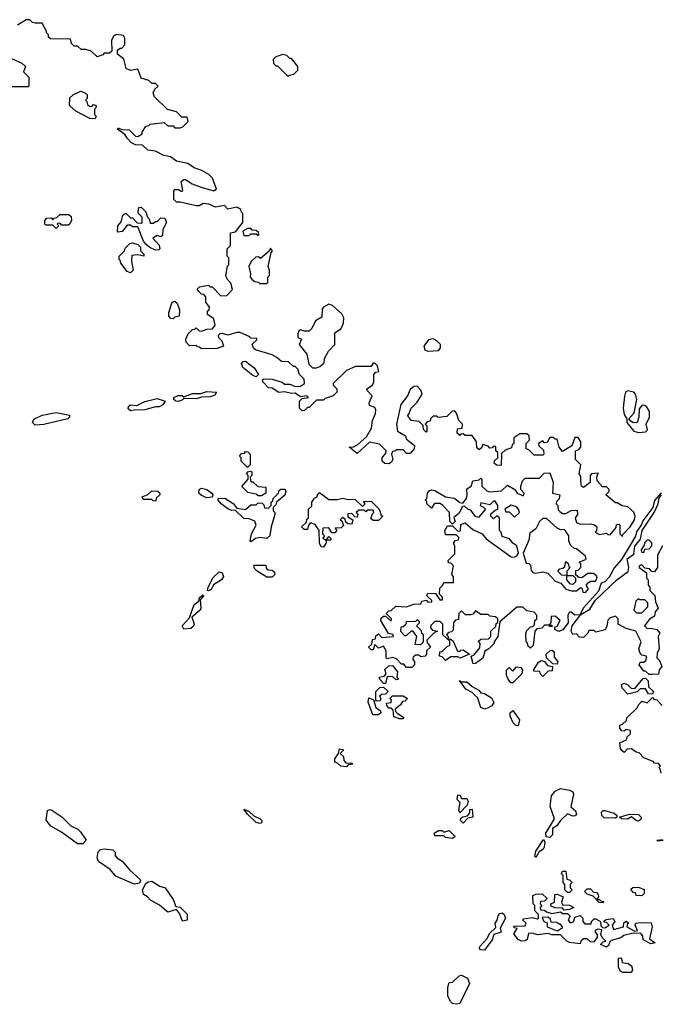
# Model space of a CAD drawing. Extents: x 1980017 to 2252640, y 74400 to 266395.
# Tile 371 of 388: x 2209628 to 2213249, y 215998 to 221560. Entities that reach past the tile are written whole.
import ezdxf

# ---------------------------------------------------------------- set-up
doc = ezdxf.new("R2010")
doc.units = 0

msp = doc.modelspace()

# ---------------------------------------------------------------- linework, layer by layer
at = {"layer": '0CON20XD'}
for points in [[(2210733, 220623), (2210717.5, 220665), (2210696.1, 220686.1), (2210657.7, 220707.7), (2210615, 220722.5), (2210577.7, 220747.7), (2210515, 220760), (2210480, 220785), (2210443, 220793), (2210395, 220817.5), (2210353, 220823), (2210321.7, 220851.7), (2210283, 220853), (2210260, 220865), (2210235, 220890), (2210225, 220910), (2210181.7, 220941.7), (2210185, 220950), (2210205, 220940), (2210247, 220937), (2210281.7, 220901.7), (2210295, 220900), (2210320, 220915), (2210320, 220925), (2210341.7, 220958.3), (2210358.3, 220961.7), (2210365, 220970), (2210445, 220980), (2210465, 220960), (2210495, 220960), (2210505, 220950), (2210535, 220950), (2210550, 220955), (2210580, 220985), (2210575, 221010), (2210545, 221010), (2210515, 221040), (2210463, 221053), (2210390, 221125), (2210383, 221147), (2210391.7, 221168.3), (2210410, 221185), (2210395, 221200), (2210375, 221200), (2210357, 221217), (2210315, 221230), (2210295, 221280), (2210255, 221272.5), (2210230, 221285), (2210217.5, 221337.5), (2210180, 221365), (2210181.7, 221388.3), (2210195, 221400), (2210205, 221400), (2210221.7, 221418.3), (2210222.5, 221455), (2210215, 221470), (2210175, 221476.7), (2210160.7, 221469.3), (2210147.5, 221445), (2210148.3, 221381.7), (2210135, 221370), (2210105, 221370), (2210098.3, 221361.7), (2210065, 221350), (2210031.7, 221381.7), (2210001.7, 221391.7), (2209975, 221392.5), (2209955, 221410), (2209935, 221410), (2209920, 221425), (2209915, 221450), (2209801.7, 221451.7), (2209791.7, 221461.7), (2209790, 221475), (2209780, 221485), (2209780, 221495), (2209755, 221540), (2209715, 221540), (2209700, 221545), (2209685, 221560), (2209665, 221560), (2209615, 221530)], [(2209581.2, 221341.2), (2209640, 221315), (2209660, 221295), (2209650, 221265), (2209680, 221235), (2209680, 221185), (2209675, 221180), (2209585, 221180)], [(2211145, 221240), (2211152.5, 221247.5), (2211177, 221253), (2211193, 221267), (2211200, 221275), (2211200, 221295), (2211165, 221340), (2211155, 221340), (2211137, 221357), (2211115, 221362.5), (2211075, 221350), (2211060, 221335), (2211061.7, 221311.7), (2211075, 221300), (2211085, 221300), (2211145, 221240)], [(2210055, 221000), (2210025, 221002.5), (2209945, 221042.5), (2209910, 221075), (2209911.7, 221118.3), (2209931.7, 221138.3), (2209973, 221157), (2210000, 221145), (2210010, 221135), (2210010, 221115), (2210000, 221105), (2210008.3, 221098.3), (2210011.7, 221081.7), (2210025, 221070), (2210038.3, 221071.7), (2210045, 221080), (2210060, 221075), (2210058.3, 221061.7), (2210050, 221055), (2210050, 221025), (2210060, 221015), (2210055, 221000)], [(2211900, 218275), (2211925, 218280), (2211935, 218270), (2211958.3, 218271.7), (2211958.3, 218278.3), (2211930, 218305), (2211935, 218320), (2211977.5, 218317.5), (2212001.7, 218281.7), (2212018.3, 218281.7), (2212018.3, 218298.3), (2212000, 218315), (2212001.7, 218348.3), (2212020, 218365), (2212025, 218380), (2212080, 218380), (2212080, 218415), (2212070, 218425), (2212080, 218475), (2212065, 218490), (2212051.7, 218491.7), (2212050, 218505), (2212087, 218543), (2212087.5, 218585), (2212080, 218605), (2212091.7, 218618.3), (2212108.3, 218621.7), (2212110, 218635), (2212095, 218650), (2212035, 218650), (2212030, 218675), (2212045, 218700), (2212075, 218700), (2212101.7, 218671.7), (2212115, 218670), (2212120, 218675), (2212121.7, 218708.3), (2212145, 218717.5), (2212189.6, 218679.5), (2212242.5, 218655), (2212265, 218626.7), (2212405, 218526), (2212425, 218523.3), (2212438.3, 218531.7), (2212446.4, 218546.4), (2212438.3, 218588.3), (2212415, 218603.3), (2212397, 218627), (2212355, 218640), (2212350, 218665), (2212340, 218675), (2212340, 218745), (2212325, 218757.5), (2212305, 218740), (2212290, 218755), (2212291.7, 218768.3), (2212315, 218790), (2212330, 218795), (2212330, 218815), (2212315, 218840), (2212305, 218840), (2212285, 218820), (2212235, 218830), (2212230, 218815), (2212248.3, 218808.3), (2212260, 218795), (2212221.7, 218748.3), (2212205, 218752.5), (2212178.3, 218788.3), (2212160, 218795), (2212141.7, 218811.7), (2212130, 218810), (2212109.4, 218770.6), (2212081.7, 218748.3), (2212090, 218725), (2212075, 218710), (2212060, 218725), (2212057.5, 218775), (2212020, 218815), (2212005, 218826.2), (2211972.5, 218827.5), (2211955, 218800), (2211930, 218825), (2211928.3, 218838.3), (2211920, 218845), (2211930, 218855), (2211933.3, 218885), (2211941.7, 218898.3), (2211955, 218903.8), (2211975, 218900), (2212035, 218863.8), (2212085, 218856.7), (2212115, 218833.3), (2212131.7, 218828.3), (2212152.5, 218855), (2212157.5, 218875), (2212155, 218910), (2212180, 218925), (2212190, 218955), (2212225, 218960), (2212235, 218970), (2212240, 218965), (2212240, 218925), (2212268.3, 218898.3), (2212285, 218892.5), (2212351.7, 218898.3), (2212385, 218930), (2212426.7, 218906.7), (2212440, 218885), (2212475, 218870), (2212480, 218885), (2212460, 218905), (2212460, 218925), (2212470, 218955), (2212485, 218970), (2212565, 218970), (2212591.7, 218998.3), (2212625, 219000), (2212642.5, 218945), (2212640, 218885), (2212680, 218875), (2212677, 218853), (2212661.7, 218838.3), (2212660, 218825), (2212670, 218815), (2212671.7, 218791.7), (2212681.7, 218781.7), (2212695, 218770), (2212715, 218770), (2212745, 218787.5), (2212778.3, 218788.3), (2212780, 218765), (2212767.5, 218745), (2212775, 218720), (2212795, 218710), (2212855, 218712.5), (2212877, 218707), (2212890, 218695), (2212887.5, 218672.5), (2212880, 218665), (2212905, 218652.5), (2212945, 218660), (2212951.7, 218651.7), (2212965, 218650), (2212998.3, 218691.7), (2213001.7, 218708.3), (2213015, 218710), (2213020, 218705), (2213020, 218655), (2213035, 218640), (2213037.5, 218652.5), (2213078.8, 218695), (2213103.3, 218735), (2213105.9, 218755.9), (2213098.3, 218778.3), (2213065, 218807.5), (2213033, 218813), (2213005, 218830), (2212995, 218830), (2212940, 218875), (2212960, 218895), (2212960, 218905), (2212945, 218920), (2212921.7, 218921.7), (2212892.5, 218955), (2212890, 218975), (2212898.3, 218998.3), (2212860, 218995), (2212852.5, 218985), (2212852.5, 218945), (2212815, 218917.5), (2212802.5, 218925), (2212800, 218955), (2212799.3, 218979.3), (2212790, 218995), (2212800, 219045), (2212770, 219075), (2212770, 219125), (2212788.3, 219131.7), (2212800, 219145), (2212800, 219175), (2212785, 219200), (2212765, 219200), (2212748.3, 219151.7), (2212695, 219120), (2212677.5, 219145), (2212665, 219190), (2212655, 219190), (2212645, 219200), (2212625, 219200), (2212608.3, 219171.7), (2212595, 219170), (2212585, 219180), (2212560, 219165), (2212561.7, 219151.7), (2212588.3, 219128.3), (2212590, 219105), (2212585, 219100), (2212535, 219100), (2212505, 219130), (2212490, 219135), (2212490, 219165), (2212510, 219185), (2212508.3, 219208.3), (2212495, 219220), (2212455, 219220), (2212421.7, 219198.3), (2212420, 219165), (2212411.7, 219158.3), (2212408.3, 219141.7), (2212371.7, 219128.3), (2212351.7, 219108.3), (2212348.3, 219041.7), (2212323, 219043), (2212310, 219055), (2212311.7, 219068.3), (2212330, 219085), (2212330, 219115), (2212320, 219125), (2212318.3, 219148.3), (2212305, 219150), (2212298.3, 219141.7), (2212285, 219140), (2212275, 219150), (2212245, 219160), (2212238.3, 219141.7), (2212225, 219130), (2212211.7, 219141.7), (2212210, 219175), (2212185, 219210), (2212145, 219210), (2212135, 219220), (2212121.7, 219218.3), (2212115, 219210), (2212100, 219225), (2212101.7, 219248.3), (2212128.3, 219251.7), (2212130, 219275), (2212110, 219295), (2212097, 219337), (2212085, 219350), (2212071.7, 219348.3), (2212041.7, 219318.3), (2211992.5, 219312.5), (2211985, 219320), (2211965, 219320), (2211950, 219305), (2211948.3, 219291.7), (2211931.7, 219288.3), (2211920, 219275), (2211930, 219265), (2211930, 219235), (2211925, 219230), (2211910, 219245), (2211908.3, 219268.3), (2211885, 219290), (2211840, 219295), (2211820, 219325), (2211828.3, 219331.7), (2211840, 219365), (2211875, 219400), (2211902.5, 219445), (2211896.1, 219466.1), (2211875, 219490), (2211855, 219487.5), (2211835, 219470), (2211820, 219435), (2211783, 219387), (2211757.5, 219275), (2211762.5, 219235), (2211808.3, 219208.3), (2211811.7, 219191.7), (2211860, 219155), (2211857.5, 219135), (2211835, 219110), (2211815, 219110), (2211795, 219130), (2211755, 219130), (2211748.3, 219121.7), (2211735, 219120), (2211730, 219105), (2211737.5, 219075), (2211729.6, 219060.5), (2211715, 219051.2), (2211692, 219052), (2211676.7, 219065), (2211676.7, 219085), (2211698.3, 219111.7), (2211700, 219125), (2211661.7, 219161.7), (2211605, 219172.5), (2211535, 219110), (2211490, 219145), (2211515, 219147.5), (2211540, 219160), (2211587.5, 219202.5), (2211617.3, 219252.7), (2211621.2, 219295), (2211638.8, 219335), (2211640, 219355), (2211635, 219370), (2211605, 219380), (2211603.3, 219395), (2211620, 219435), (2211592.5, 219465), (2211590, 219475), (2211622.5, 219495), (2211630, 219515), (2211630, 219555), (2211641.7, 219568.3), (2211657, 219573), (2211650, 219605), (2211635, 219620), (2211625, 219620), (2211615, 219600), (2211525, 219600), (2211475, 219578.8), (2211400, 219505), (2211400, 219495), (2211420, 219475), (2211420, 219455), (2211400, 219435), (2211355, 219420), (2211345, 219410), (2211305, 219410), (2211265, 219370), (2211255, 219370), (2211238.3, 219351.7), (2211225, 219350), (2211210, 219365), (2211210, 219405), (2211225, 219420), (2211260, 219425), (2211250, 219435), (2211215, 219430), (2211185, 219450), (2211165, 219447.5), (2211125, 219457.5), (2211093, 219453), (2211055, 219477.5), (2211035, 219480), (2211002.5, 219515), (2211000, 219525), (2211008.3, 219531.7), (2211055, 219530), (2211111.7, 219511.7), (2211125, 219500), (2211155, 219500), (2211185, 219487.5), (2211215, 219490), (2211237.5, 219505), (2211235, 219530), (2211210, 219555), (2211200, 219585), (2211185, 219600), (2211175, 219600), (2211147, 219627), (2211108.3, 219628.3), (2211080.7, 219650.7), (2211055, 219667.5), (2210960, 219695), (2210950, 219705), (2210942.5, 219727.5), (2210968.3, 219751.7), (2210968.3, 219758.3), (2210935, 219760), (2210928.3, 219768.3), (2210875, 219792.5), (2210855, 219792.5), (2210805, 219777.5), (2210775, 219787.5), (2210760, 219785), (2210750, 219775), (2210752.5, 219765), (2210770, 219745), (2210780, 219715), (2210745, 219702.5), (2210655, 219700), (2210645, 219710), (2210631.7, 219711.7), (2210630, 219720), (2210588.3, 219718.3), (2210568.3, 219738.3), (2210567.5, 219755), (2210580, 219785), (2210605, 219810), (2210618.3, 219811.7), (2210625, 219820), (2210641.7, 219801.7), (2210655, 219800), (2210685, 219812.5), (2210717, 219813), (2210732.5, 219835), (2210725, 219870), (2210690, 219895), (2210690, 219915), (2210698.3, 219921.7), (2210700, 219935), (2210680, 219965), (2210680, 219995), (2210668.3, 220008.3), (2210655, 220010), (2210641.7, 220021.7), (2210631.7, 220038.3), (2210645, 220050), (2210695, 220060), (2210705, 220050), (2210715, 220050), (2210765, 220000), (2210798.3, 220001.7), (2210830, 220035), (2210821.7, 220071.7), (2210800, 220095), (2210792.5, 220115), (2210803, 220167), (2210810, 220175), (2210810, 220215), (2210800, 220225), (2210800, 220265), (2210820, 220285), (2210820, 220355), (2210848.3, 220361.7), (2210890, 220415), (2210890, 220465), (2210881.7, 220471.7), (2210878.3, 220488.3), (2210855, 220500), (2210805, 220490), (2210785, 220510), (2210735, 220500), (2210697, 220517), (2210665, 220522.5), (2210641.7, 220508.3), (2210625, 220507.5), (2210535, 220530), (2210515, 220530), (2210500, 220545), (2210498.3, 220591.7), (2210505, 220600), (2210525, 220600), (2210545, 220590), (2210550, 220595), (2210540, 220645), (2210555, 220657.5), (2210565, 220657.5), (2210603, 220633), (2210653, 220613), (2210725, 220592.5), (2210740, 220605), (2210733, 220623)], [(2210395, 220257.5), (2210363, 220273), (2210341.7, 220291.7), (2210328.3, 220308.3), (2210295, 220390), (2210265, 220390), (2210255, 220400), (2210235, 220400), (2210206.4, 220363.6), (2210185, 220360), (2210180, 220365), (2210182.5, 220395), (2210201.7, 220418.3), (2210210, 220455), (2210227, 220467), (2210255, 220440), (2210265, 220440), (2210291.7, 220411.7), (2210315, 220410), (2210320, 220415), (2210320, 220445), (2210300, 220465), (2210297.5, 220475), (2210301.7, 220498.3), (2210315, 220500), (2210340, 220475), (2210350, 220445), (2210360, 220435), (2210365, 220410), (2210385, 220410), (2210395, 220420), (2210405, 220420), (2210425, 220440), (2210448.3, 220438.3), (2210457.5, 220415), (2210436.7, 220375), (2210435, 220340), (2210425, 220332.5), (2210405, 220340), (2210380, 220325), (2210416.7, 220286.7), (2210420, 220265), (2210415, 220260), (2210395, 220257.5)], [(2209835, 220380), (2209815, 220400), (2209775, 220400), (2209770, 220405), (2209770, 220425), (2209781.7, 220438.3), (2209805, 220440), (2209815, 220430), (2209821.7, 220438.3), (2209838.3, 220441.7), (2209855, 220460), (2209905, 220460), (2209918.3, 220448.3), (2209920, 220425), (2209905, 220400), (2209865, 220400), (2209858.3, 220408.3), (2209845, 220410), (2209840, 220405), (2209850, 220395), (2209835, 220380)], [(2210975, 220340), (2210980, 220345), (2210978.3, 220358.3), (2210965, 220370), (2210941.7, 220371.7), (2210935, 220380), (2210915, 220380), (2210890, 220365), (2210895, 220340), (2210925, 220340), (2210935, 220350), (2210965, 220350), (2210975, 220340)], [(2210255, 220130), (2210235, 220137.5), (2210200, 220185), (2210198.3, 220198.3), (2210190, 220205), (2210190, 220225), (2210220, 220255), (2210225, 220270), (2210250, 220295), (2210265, 220300), (2210295, 220290), (2210310, 220275), (2210310, 220255), (2210330, 220235), (2210330, 220225), (2210295, 220232.5), (2210261.7, 220228.3), (2210260, 220195), (2210270, 220145), (2210255, 220130)], [(2211025, 220070), (2211030, 220075), (2211030, 220105), (2211040, 220115), (2211040, 220145), (2211032.5, 220165), (2211050, 220245), (2211057.5, 220255), (2211045, 220270), (2211038.3, 220251.7), (2210988.3, 220211.7), (2210975, 220220), (2210961.7, 220218.3), (2210937, 220193), (2210922.5, 220165), (2210932.5, 220125), (2210930, 220105), (2210941.7, 220091.7), (2210955, 220080), (2210977, 220077), (2210985, 220070), (2211025, 220070)], [(2210495, 219870), (2210481.7, 219871.7), (2210470, 219885), (2210470, 219905), (2210490, 219965), (2210505, 219970), (2210518.3, 219958.3), (2210531.7, 219921.7), (2210530, 219885), (2210505, 219880), (2210495, 219870)], [(2211305, 219592.5), (2211325, 219600), (2211348.3, 219621.7), (2211350, 219645), (2211373, 219687), (2211410, 219725), (2211408.3, 219791.7), (2211444.3, 219815.7), (2211457.5, 219845), (2211459.2, 219875), (2211448.6, 219898.6), (2211395.7, 219945.7), (2211375, 219952.5), (2211344.2, 219935.8), (2211338, 219925), (2211335, 219880), (2211300.7, 219859.3), (2211280, 219815), (2211265, 219800), (2211235, 219800), (2211215, 219807.5), (2211205, 219800), (2211200, 219785), (2211200, 219765), (2211220, 219755), (2211207.5, 219725), (2211250.7, 219670.7), (2211263, 219613), (2211283, 219593), (2211305, 219592.5)], [(2211935, 219686.7), (2211995, 219691.2), (2212006.2, 219705), (2212006.2, 219725), (2211985.8, 219745.8), (2211965, 219756.2), (2211937.7, 219752.3), (2211912.5, 219715), (2211917.5, 219695), (2211935, 219686.7)], [(2210965, 219542.5), (2210945, 219550), (2210890, 219595), (2210882.5, 219617.5), (2210891.7, 219628.3), (2210905, 219630), (2210953, 219593), (2210977.5, 219555), (2210965, 219542.5)], [(2210525, 219403.3), (2210510, 219405), (2210500, 219415), (2210500, 219425), (2210523.6, 219436.4), (2210546.4, 219436.4), (2210555, 219430), (2210605, 219447.5), (2210651.7, 219448.3), (2210685, 219460), (2210740, 219455), (2210730.7, 219439.3), (2210705, 219430), (2210655, 219427.5), (2210625, 219417.5), (2210555, 219420), (2210548.3, 219411.7), (2210525, 219403.3)], [(2213125, 219227.5), (2213165, 219232.5), (2213176.4, 219243.6), (2213168.8, 219275), (2213186.7, 219315), (2213187, 219347), (2213170, 219375), (2213155, 219382.5), (2213145, 219380), (2213128.3, 219361.7), (2213126.7, 219315), (2213117.5, 219285), (2213095, 219282.5), (2213081.7, 219291.7), (2213070, 219305), (2213101.7, 219338.3), (2213116.7, 219415), (2213108.8, 219445), (2213100, 219455), (2213065, 219462.5), (2213052.5, 219455), (2213046.2, 219433.8), (2213038.8, 219365), (2213045, 219330), (2213060, 219305), (2213060, 219285), (2213100, 219235), (2213125, 219227.5)], [(2210255, 219351.2), (2210241.7, 219361.7), (2210243.3, 219375), (2210255, 219383.8), (2210289.3, 219380.7), (2210335, 219403.8), (2210405, 219420), (2210450, 219405), (2210436.4, 219383.6), (2210416.4, 219373.6), (2210395, 219373.3), (2210335, 219356.7), (2210275, 219353.3), (2210255, 219351.2)], [(2209715, 219268.8), (2209700, 219285), (2209707.7, 219302.3), (2209755, 219326.7), (2209835, 219341.2), (2209910, 219325), (2209910, 219315), (2209900, 219305), (2209765, 219273.3), (2209715, 219268.8)], [(2210915, 219030), (2210880, 219065), (2210880, 219085), (2210870, 219095), (2210881.7, 219108.3), (2210898.3, 219111.7), (2210905, 219120), (2210918.3, 219118.3), (2210930, 219105), (2210930, 219045), (2210915, 219030)], [(2210995, 218870), (2210975, 218870), (2210965, 218880), (2210918.3, 218888.3), (2210883, 218923), (2210920, 218965), (2210920, 218985), (2210910, 218995), (2210921.7, 219008.3), (2210935, 219010), (2210940, 219005), (2210940, 218985), (2210930, 218975), (2210935, 218950), (2210945, 218950), (2210973, 218923), (2211018.3, 218918.3), (2211020, 218885), (2210995, 218870)], [(2210395, 218840), (2210381.7, 218841.7), (2210375, 218850), (2210325, 218850), (2210320, 218865), (2210352.5, 218877.5), (2210375, 218897.5), (2210407, 218897), (2210418.3, 218888.3), (2210420, 218875), (2210401.7, 218858.3), (2210395, 218840)], [(2210685, 218859.2), (2210655, 218872), (2210641.2, 218885), (2210642.5, 218905), (2210656.4, 218913.6), (2210685, 218906.7), (2210713.8, 218885), (2210718.8, 218875), (2210715, 218863.3), (2210685, 218859.2)], [(2210935, 218610), (2210930, 218615), (2210938.8, 218655), (2210963.8, 218705), (2210956.4, 218726.4), (2210925, 218740), (2210895, 218742.5), (2210845, 218790), (2210825, 218787.5), (2210805, 218797.5), (2210766.2, 218825), (2210750, 218845), (2210750, 218855), (2210787.7, 218857.7), (2210835, 218827.5), (2210855, 218800), (2210905, 218792.5), (2210935, 218820), (2210965, 218820), (2210975, 218830), (2210998.3, 218828.3), (2211008.3, 218818.3), (2211011.7, 218801.7), (2211035, 218800), (2211050, 218815), (2211050, 218835), (2211058.3, 218841.7), (2211060, 218855), (2211090, 218885), (2211095, 218900), (2211103, 218907), (2211128.3, 218908.3), (2211132.5, 218895), (2211127, 218873), (2211080, 218835), (2211075, 218820), (2211060, 218805), (2211060, 218785), (2211070, 218775), (2211070, 218765), (2211048.8, 218695), (2211042.5, 218645), (2211025, 218629.2), (2210985, 218634.2), (2210960.8, 218629.2), (2210935, 218610)], [(2211345, 218580), (2211331.7, 218581.7), (2211322.5, 218602.5), (2211320, 218675), (2211298.3, 218708.3), (2211271.7, 218718.3), (2211260, 218705), (2211255, 218680), (2211235, 218680), (2211220, 218695), (2211248.3, 218721.7), (2211251.7, 218738.3), (2211260, 218745), (2211260, 218795), (2211278.3, 218811.7), (2211280, 218835), (2211293.6, 218856.4), (2211310, 218865), (2211311.7, 218878.3), (2211321.7, 218888.3), (2211375, 218850), (2211425, 218850), (2211455, 218856.7), (2211485, 218850), (2211521.7, 218851.7), (2211565, 218810), (2211580, 218825), (2211571.7, 218838.3), (2211615, 218840), (2211660, 218795), (2211671.7, 218761.7), (2211680, 218755), (2211655, 218730), (2211625, 218730), (2211611.7, 218741.7), (2211621.7, 218768.3), (2211630, 218775), (2211625, 218790), (2211595, 218790), (2211585, 218780), (2211575, 218790), (2211545, 218790), (2211530, 218775), (2211540, 218765), (2211535, 218750), (2211521.7, 218751.7), (2211505, 218770), (2211481.7, 218768.3), (2211481.7, 218751.7), (2211510, 218735), (2211505, 218710), (2211481.7, 218711.7), (2211471.7, 218721.7), (2211468.3, 218738.3), (2211451.7, 218748.3), (2211440, 218735), (2211448.3, 218728.3), (2211458.3, 218701.7), (2211445, 218690), (2211411.7, 218688.3), (2211420, 218675), (2211408.3, 218661.7), (2211391.7, 218661.7), (2211375, 218690), (2211341.7, 218688.3), (2211340, 218655), (2211350, 218645), (2211341.7, 218631.7), (2211360, 218620), (2211375, 218640), (2211390, 218625), (2211385, 218620), (2211360, 218620), (2211360, 218605), (2211345, 218580)], [(2213253.6, 218886.4), (2213215, 218843.3), (2213206.7, 218805), (2213150.6, 218729.4), (2213142.8, 218707.2), (2213115, 218666), (2213108.1, 218641.9), (2213079.2, 218590.8), (2213029.2, 218510.8), (2212990, 218465), (2212959.1, 218410.9), (2212935.5, 218384.5), (2212913.9, 218376.1), (2212898.9, 218331.1), (2212815, 218237.5), (2212793, 218197), (2212765, 218195.7), (2212745, 218213.3), (2212735, 218212.5), (2212726.7, 218195), (2212728.1, 218151.9), (2212697.2, 218112.8), (2212675, 218104.4), (2212652.5, 218115), (2212651.7, 218128.3), (2212665, 218133.3), (2212682.5, 218165), (2212655, 218190), (2212631.7, 218188.3), (2212630, 218155), (2212620, 218140), (2212635, 218140), (2212638.3, 218131.7), (2212625, 218130), (2212620, 218140), (2212595, 218140), (2212578.3, 218121.7), (2212551.7, 218118.3), (2212540, 218105), (2212530, 218025), (2212515, 218010), (2212501.7, 218021.7), (2212498.3, 218038.3), (2212490, 218045), (2212488.3, 218091.7), (2212495, 218110), (2212515, 218130), (2212528.3, 218131.7), (2212538.3, 218141.7), (2212540, 218165), (2212550, 218175), (2212550, 218195), (2212535, 218212.5), (2212495, 218220), (2212471.7, 218241.7), (2212438.3, 218241.7), (2212341.7, 218158.3), (2212330, 218075), (2212310, 218045), (2212310, 218035), (2212280, 218005), (2212257.5, 217992.5), (2212245, 217952.5), (2212205, 217922.5), (2212191.7, 217921.7), (2212180, 217965), (2212195, 217970), (2212228.3, 218011.7), (2212230, 218035), (2212221.7, 218048.3), (2212235, 218060), (2212278.3, 218061.7), (2212290, 218075), (2212290, 218105), (2212318.3, 218131.7), (2212321.7, 218148.3), (2212330, 218155), (2212330, 218175), (2212317, 218187), (2212285, 218190), (2212275, 218200), (2212235, 218200), (2212205, 218220), (2212188.3, 218201.7), (2212175, 218197.5), (2212148.3, 218198.3), (2212125, 218220), (2212110, 218205), (2212108.3, 218171.7), (2212091.7, 218168.3), (2212080, 218155), (2212078.3, 218111.7), (2212068.3, 218101.7), (2212051.7, 218098.3), (2212040, 218085), (2212050, 218075), (2212050, 218060), (2212065, 218060), (2212078.3, 218048.3), (2212101.7, 217991.7), (2212115, 217990), (2212121.7, 217998.3), (2212135, 218000), (2212170, 217975), (2212117, 217953), (2212105, 217960), (2212065, 217960), (2212035, 217940), (2212015, 217960), (2212000, 217965), (2212001.7, 217988.3), (2212015, 217990), (2212045, 218020), (2212060, 218025), (2212058.3, 218048.3), (2212020, 218085), (2212020, 218145), (2212005, 218160), (2211975, 218160), (2211951.7, 218138.3), (2211950, 218125), (2211961.7, 218111.7), (2211990, 218105), (2211971.7, 218098.3), (2211930, 218055), (2211931.7, 218041.7), (2211950, 218015), (2211927.5, 217995), (2211927.5, 217975), (2211920, 217965), (2211895, 217960), (2211885, 217970), (2211865, 217970), (2211851.7, 217958.3), (2211850, 217945), (2211860, 217935), (2211860, 217915), (2211845, 217900), (2211815, 217900), (2211798.3, 217918.3), (2211785, 217920), (2211758.3, 217948.3), (2211737.5, 217957.5), (2211705, 217950), (2211700, 217955), (2211700, 217995), (2211685, 218020), (2211655, 218010), (2211635, 218030), (2211625, 218000), (2211615, 218000), (2211600, 218015), (2211618.3, 218031.7), (2211621.7, 218058.3), (2211638.3, 218061.7), (2211641.7, 218078.3), (2211655, 218090), (2211675, 218070), (2211740, 218075), (2211737, 218087), (2211711.7, 218091.7), (2211670, 218165), (2211671.7, 218178.3), (2211685, 218190), (2211695, 218190), (2211728.3, 218161.7), (2211730, 218175), (2211700, 218205), (2211715, 218220), (2211728.3, 218221.7), (2211753, 218247), (2211815, 218242.5), (2211855, 218257.5), (2211895, 218260), (2211900, 218275)], [(2213261.7, 218588.3), (2213232.5, 218535), (2213232.5, 218465), (2213215, 218440), (2213201.7, 218441.7), (2213187, 218457), (2213161.7, 218461.7), (2213145, 218480), (2213130, 218475), (2213130, 218465), (2213170, 218435), (2213170, 218405), (2213180, 218395), (2213180, 218365), (2213190, 218355), (2213190, 218335), (2213217, 218307), (2213220.7, 218270.7), (2213237.5, 218235), (2213220, 218215), (2213215, 218190), (2213187, 218173), (2213160, 218135), (2213175, 218120), (2213195, 218122.5), (2213230, 218115), (2213246.2, 218095), (2213237.5, 218075), (2213242.5, 218005), (2213231.7, 217981.7), (2213230, 217955), (2213245, 217940), (2213257.5, 217905), (2213243, 217887), (2213238.3, 217861.7), (2213205, 217860), (2213185, 217860), (2213165, 217880), (2213155, 217880), (2213130, 217915), (2213135, 217930), (2213155, 217930), (2213168.3, 217941.7), (2213170, 217965), (2213145, 217970), (2213132.5, 217985), (2213127.5, 218005), (2213140, 218045), (2213110, 218105), (2213055, 218120), (2213010, 218145), (2213010, 218175), (2212995, 218190), (2212965, 218180), (2212951.7, 218168.3), (2212947, 218133), (2212936.2, 218113.8), (2212885, 218100), (2212875, 218110), (2212845, 218110), (2212840, 218095), (2212815, 218070), (2212791.7, 218071.7), (2212775, 218090), (2212755, 218087.5), (2212744, 218105), (2212750, 218135), (2212800, 218200), (2212850.8, 218229.2), (2212880.3, 218279.7), (2213003.3, 218395), (2213067, 218443), (2213070, 218465), (2213062, 218515), (2213100, 218540), (2213104, 218585), (2213137.5, 218625), (2213147.1, 218675), (2213213.8, 218775), (2213236, 218825), (2213243, 218857), (2213256.2, 218875)], [(2212425, 218750), (2212452.5, 218775), (2212447.5, 218795), (2212435, 218807.5), (2212405, 218817.5), (2212370, 218795), (2212375, 218780), (2212395, 218780), (2212425, 218750)], [(2212825, 218323.3), (2212842.5, 218345), (2212830, 218365), (2212840.7, 218379.3), (2212855, 218387.5), (2212881.7, 218388.3), (2212892.5, 218405), (2212888.3, 218418.3), (2212871.7, 218431.7), (2212838.3, 218431.7), (2212805, 218407.5), (2212788.3, 218408.3), (2212771.7, 218421.7), (2212771.7, 218448.3), (2212785, 218450), (2212800, 218465), (2212800, 218485), (2212790, 218495), (2212825, 218510), (2212830, 218515), (2212825, 218530), (2212775, 218570), (2212761.7, 218571.7), (2212741.7, 218591.7), (2212732.5, 218615), (2212732.5, 218645), (2212713, 218673), (2212705, 218680), (2212685, 218677.5), (2212665, 218687.5), (2212605, 218742.5), (2212585, 218742.5), (2212566.7, 218725), (2212545.9, 218684.1), (2212511.2, 218658.8), (2212505, 218620), (2212473.9, 218546.1), (2212490, 218490), (2212505, 218487.5), (2212515, 218477.5), (2212518.3, 218448.3), (2212527.5, 218437.5), (2212545, 218433.3), (2212585, 218440), (2212613.6, 218433.6), (2212655, 218387.5), (2212686.7, 218376.7), (2212715, 218342.5), (2212747, 218333), (2212775, 218332.5), (2212795, 218350), (2212805, 218350), (2212810, 218325), (2212825, 218323.3)], [(2213155, 218550), (2213161.7, 218568.3), (2213185, 218570), (2213201.7, 218588.3), (2213200, 218605), (2213185, 218620), (2213175, 218620), (2213160, 218605), (2213158.3, 218591.7), (2213140, 218565), (2213141.7, 218551.7), (2213155, 218550)], [(2212755, 218370), (2212741.7, 218371.7), (2212720, 218395), (2212720, 218420), (2212691.7, 218421.7), (2212670, 218445), (2212681.7, 218458.3), (2212698.3, 218461.7), (2212708.3, 218471.7), (2212715, 218500), (2212728.3, 218488.3), (2212731.7, 218471.7), (2212740, 218465), (2212720, 218445), (2212720, 218420), (2212755, 218420), (2212770, 218405), (2212770, 218385), (2212755, 218370)], [(2210695, 218333.3), (2210690, 218335), (2210692.5, 218355), (2210721.7, 218408.3), (2210755, 218440), (2210772.5, 218435), (2210780, 218415), (2210768.8, 218395), (2210723.3, 218366.7), (2210709.3, 218340.7), (2210695, 218333.3)], [(2211055, 218410), (2211025, 218410), (2210970, 218445), (2210955, 218460), (2210951.7, 218478.3), (2211018.3, 218478.3), (2211021.7, 218461.7), (2211031.7, 218451.7), (2211055, 218450), (2211068.3, 218438.3), (2211070, 218425), (2211055, 218410)], [(2210555, 218117.5), (2210546.7, 218135), (2210588.3, 218181.7), (2210614.2, 218255.8), (2210640, 218275), (2210644.2, 218295.8), (2210665, 218310), (2210666.7, 218305), (2210647.5, 218282.5), (2210652, 218235), (2210648, 218225), (2210600, 218185), (2210613.3, 218145), (2210608.8, 218131.2), (2210595, 218121.2), (2210555, 218117.5)], [(2213145, 218210), (2213177.5, 218242.5), (2213177.5, 218265), (2213161.7, 218281.7), (2213132.5, 218282.5), (2213125, 218290), (2213110, 218275), (2213100, 218225), (2213115, 218210), (2213145, 218210)], [(2211895, 218030), (2211910, 218045), (2211910, 218085), (2211901.7, 218091.7), (2211898.3, 218108.3), (2211870, 218135), (2211888.3, 218151.7), (2211888.3, 218158.3), (2211875, 218170), (2211865, 218160), (2211811.7, 218158.3), (2211808.3, 218141.7), (2211795, 218130), (2211781.7, 218128.3), (2211780, 218105), (2211805, 218080), (2211817, 218083), (2211841.7, 218108.3), (2211848.3, 218108.3), (2211870, 218075), (2211861.7, 218031.7), (2211895, 218030)], [(2212665, 217920), (2212641.7, 217921.7), (2212605.8, 217955.8), (2212604.3, 217975), (2212625, 217994), (2212637.3, 217997.3), (2212648, 217988), (2212648.3, 217958.3), (2212670, 217935), (2212665, 217920)], [(2212585, 217850), (2212571.7, 217861.7), (2212568.3, 217878.3), (2212535, 217880), (2212532.5, 217885), (2212559.7, 217930.3), (2212575, 217939.4), (2212594, 217934), (2212611.7, 217911.7), (2212640, 217905), (2212638.3, 217881.7), (2212615, 217880), (2212585, 217850)], [(2211695, 217810), (2211685, 217810), (2211665, 217830), (2211660, 217845), (2211688.3, 217851.7), (2211700, 217865), (2211691.7, 217888.3), (2211715, 217910), (2211735, 217912.5), (2211762.5, 217875), (2211760, 217845), (2211770, 217835), (2211755, 217830), (2211737, 217847), (2211705, 217850), (2211695, 217810)], [(2212403.2, 217813.2), (2212388.8, 217835), (2212380, 217855), (2212380, 217885), (2212395, 217900), (2212415, 217880), (2212436.7, 217903.3), (2212460, 217900), (2212469.4, 217885), (2212466.2, 217863.8), (2212415, 217814.2), (2212403.2, 217813.2)], [(2213205, 217750), (2213181.7, 217751.7), (2213165, 217780), (2213135, 217780), (2213117, 217763), (2213065, 217750), (2213033, 217783), (2213030, 217805), (2213045, 217812.5), (2213065, 217802.5), (2213085, 217782.5), (2213107, 217783), (2213151.7, 217838.3), (2213165, 217840), (2213180, 217825), (2213181.7, 217791.7), (2213210, 217765), (2213205, 217750)], [(2211645, 217710), (2211640, 217715), (2211640, 217765), (2211663, 217787), (2211685, 217790), (2211710, 217765), (2211695, 217750), (2211672.5, 217747.5), (2211661.7, 217738.3), (2211670, 217725), (2211665, 217712.5), (2211645, 217710)], [(2212255, 217665.6), (2212234.5, 217674.4), (2212217.4, 217727.4), (2212185, 217758.6), (2212148.8, 217778.8), (2212113.6, 217826.4), (2212120, 217820), (2212155, 217820), (2212185, 217792), (2212223, 217773), (2212235, 217756.7), (2212255, 217752.5), (2212295, 217729.2), (2212307.4, 217702.6), (2212296.2, 217683.8), (2212275, 217672.2), (2212255, 217665.6)], [(2211655, 217632.5), (2211623, 217633), (2211597.5, 217705), (2211601.7, 217728.3), (2211628.3, 217718.3), (2211640, 217675), (2211667.5, 217655), (2211670, 217645), (2211655, 217632.5)], [(2211795, 217610), (2211775, 217610), (2211741.7, 217621.7), (2211738.3, 217658.3), (2211725, 217670), (2211715, 217670), (2211702.5, 217685), (2211701.7, 217698.3), (2211728.3, 217701.7), (2211730, 217715), (2211720, 217725), (2211735, 217740), (2211795, 217740), (2211820, 217725), (2211805, 217710), (2211791.7, 217708.3), (2211780, 217690), (2211750, 217665), (2211751.7, 217651.7), (2211761.7, 217641.7), (2211798.3, 217618.3), (2211795, 217610)], [(2213253, 217303), (2213248.3, 217328.3), (2213240, 217335), (2213250, 217345), (2213238.3, 217358.3), (2213215, 217360), (2213208.3, 217368.3), (2213155, 217390), (2213128.3, 217418.3), (2213111.7, 217421.7), (2213085, 217440), (2213061.7, 217438.3), (2213045, 217420), (2213031.7, 217431.7), (2213023, 217443), (2213020, 217475), (2213058.3, 217491.7), (2213061.7, 217508.3), (2213080, 217525), (2213080, 217545), (2213055, 217550), (2213045, 217540), (2213031.7, 217541.7), (2213020, 217555), (2213020, 217575), (2213035, 217580), (2213058.3, 217601.7), (2213060, 217615), (2213120, 217675), (2213125, 217690), (2213145, 217710), (2213175, 217700), (2213205, 217730), (2213211.7, 217721.7), (2213228.3, 217718.3), (2213260, 217685)], [(2212445, 217570), (2212431.7, 217571.7), (2212417, 217587), (2212400, 217625), (2212400, 217645), (2212415, 217657.5), (2212452.5, 217605), (2212445, 217570)], [(2211475, 217340), (2211443, 217343), (2211425, 217360), (2211410, 217365), (2211410, 217385), (2211430, 217415), (2211435, 217440), (2211460, 217435), (2211440, 217415), (2211458.3, 217398.3), (2211460, 217375), (2211471.7, 217361.7), (2211505, 217360), (2211510, 217355), (2211485, 217350), (2211475, 217340)], [(2212625, 216940.6), (2212603.8, 216943.8), (2212600.8, 216965), (2212650, 217045), (2212626.2, 217115), (2212634.1, 217175.9), (2212655, 217202.5), (2212685, 217217.5), (2212735, 217207.5), (2212755, 217197.5), (2212758.8, 217185), (2212743, 217113), (2212770.3, 217090.3), (2212775, 217072.5), (2212767.1, 217062.9), (2212755, 217060.8), (2212725, 217073.8), (2212684, 217035), (2212664, 217005), (2212640.2, 216989.8), (2212639.4, 216955), (2212625, 216940.6)], [(2212115, 217080), (2212110, 217095), (2212117.5, 217137.5), (2212100, 217155), (2212105, 217180), (2212118.3, 217178.3), (2212125, 217160), (2212155, 217160), (2212162.5, 217145), (2212157.5, 217122.5), (2212115, 217080)], [(2209985, 216903.3), (2209954.1, 216904.1), (2209865, 216970), (2209803.6, 217003.6), (2209777, 217037), (2209785, 217092.5), (2209798.3, 217098.3), (2209810, 217095), (2209865.8, 217055.8), (2209917.5, 217005), (2209956.1, 216986.1), (2209971.7, 216971.7), (2210003.3, 216925), (2209985, 216903.3)], [(2210985, 217019.2), (2210964, 217025), (2210915, 217071.2), (2210895, 217100), (2210925, 217086.7), (2210951.7, 217061.7), (2210986.7, 217045), (2210996.7, 217035), (2210995, 217023.3), (2210985, 217019.2)], [(2212135, 217020), (2212120, 217035), (2212121.7, 217048.3), (2212133, 217057), (2212158.3, 217061.7), (2212171.7, 217078.3), (2212172.5, 217097.5), (2212185, 217100), (2212190, 217055), (2212161.7, 217048.3), (2212135, 217020)], [(2212995, 217050), (2212931.8, 217051.8), (2212918.1, 217065), (2212917, 217083), (2212925, 217092), (2212935, 217091.9), (2212987.9, 217077.9), (2213003.8, 217065), (2213003.3, 217055), (2212995, 217050)], [(2213125, 217032.9), (2213113.2, 217033.2), (2213085, 217057.5), (2213064.1, 217044.1), (2213030, 217045), (2213017.5, 217055), (2213075, 217071.2), (2213125, 217068.9), (2213140, 217055), (2213137.9, 217042.1), (2213125, 217032.9)], [(2212075, 216933.3), (2212035, 216940), (2212025, 216950), (2211975, 216950), (2211970, 216965), (2211995, 216980), (2212015, 216980), (2212025, 216970), (2212055, 216980), (2212090, 216945), (2212075, 216933.3)], [(2212545, 216826.7), (2212538.8, 216835), (2212545, 216862.5), (2212588.3, 216928.3), (2212595.7, 216915.7), (2212591.4, 216885), (2212586.3, 216873.7), (2212562.5, 216857.5), (2212545, 216826.7)], [(2213265, 216922.5), (2213235, 216920), (2213230, 216925), (2213261.7, 216928.3)], [(2210275, 216676.7), (2210171.7, 216721.7), (2210139.3, 216759.3), (2210072.5, 216805), (2210066.7, 216825), (2210071.7, 216858.3), (2210085, 216872.5), (2210105, 216876.7), (2210155, 216870), (2210167, 216857), (2210168.3, 216838.3), (2210177.5, 216825), (2210206.4, 216806.4), (2210250, 216755), (2210306.7, 216705), (2210310, 216695), (2210305, 216682.5), (2210275, 216676.7)], [(2212735, 216630), (2212725, 216630), (2212710, 216645), (2212710, 216675), (2212700, 216685), (2212700, 216725), (2212690, 216735), (2212695, 216750), (2212715, 216750), (2212720, 216705), (2212735, 216700), (2212750, 216685), (2212740, 216675), (2212740, 216655), (2212750, 216645), (2212735, 216630)], [(2210547.5, 216467.5), (2210530.7, 216510.7), (2210515, 216532.5), (2210465, 216517.5), (2210418.3, 216558.3), (2210366.4, 216586.4), (2210350, 216605), (2210327, 216617), (2210321.2, 216645), (2210340.4, 216679.5), (2210355, 216690), (2210375, 216692.5), (2210420, 216665), (2210450, 216655), (2210495, 216590), (2210510.7, 216550.7), (2210535, 216546.2), (2210575, 216507.5), (2210575, 216472.5), (2210547.5, 216467.5)], [(2213145, 216610), (2213111.7, 216611.7), (2213110, 216625), (2213095, 216630), (2213081.7, 216648.3), (2213093, 216657), (2213125, 216660), (2213157, 216647), (2213157, 216623), (2213145, 216610)], [(2212945, 216320), (2212910, 216335), (2212925, 216350), (2212940, 216355), (2212920, 216375), (2212912.5, 216392.5), (2212918.3, 216418.3), (2212895, 216422.5), (2212880, 216415), (2212880, 216405), (2212891.7, 216391.7), (2212892.5, 216375), (2212871.7, 216348.3), (2212855, 216350), (2212835, 216367.5), (2212815, 216367.5), (2212800, 216355), (2212795, 216340), (2212735, 216347.5), (2212720, 216355), (2212685, 216390), (2212635, 216390), (2212615, 216396.7), (2212555, 216390), (2212525, 216400), (2212503.3, 216396.7), (2212495.9, 216364.1), (2212485, 216356.2), (2212463.6, 216353.6), (2212445, 216363.3), (2212420, 216395), (2212440, 216425), (2212425, 216430), (2212421.7, 216438.3), (2212485, 216440), (2212490, 216455), (2212470, 216475), (2212475, 216480), (2212525, 216487.5), (2212555, 216480), (2212560, 216485), (2212560, 216505), (2212540, 216525), (2212540, 216555), (2212530, 216565), (2212528.3, 216611.7), (2212545, 216620), (2212581.7, 216621.7), (2212610, 216595), (2212595, 216580), (2212571.7, 216578.3), (2212570, 216565), (2212580, 216555), (2212570, 216545), (2212571.7, 216531.7), (2212595, 216530), (2212605, 216520), (2212635, 216510), (2212685, 216520), (2212695, 216510), (2212725, 216510), (2212740, 216495), (2212727.5, 216475), (2212738.3, 216458.3), (2212760, 216465), (2212765, 216490), (2212795, 216500), (2212810, 216485), (2212810, 216465), (2212823, 216453), (2212857, 216453), (2212860, 216465), (2212875, 216480), (2212885, 216480), (2212910, 216465), (2212911.7, 216441.7), (2212921.7, 216431.7), (2212935, 216430), (2212960, 216445), (2212945, 216460), (2212931.7, 216461.7), (2212931.7, 216468.3), (2212943, 216477), (2212981.7, 216481.7), (2212992.5, 216465), (2212977.5, 216445), (2212985, 216420), (2213040, 216435), (2213043, 216457), (2213055, 216467.5), (2213070, 216455), (2213061.7, 216448.3), (2213060, 216435), (2213105, 216410), (2213120, 216415), (2213107.5, 216445), (2213110, 216455), (2213135, 216460), (2213197, 216457), (2213202.5, 216435), (2213188.3, 216368.3), (2213220, 216345), (2213195, 216340), (2213151.7, 216361.7), (2213150, 216385), (2213138.3, 216398.3), (2213095, 216400), (2213043, 216387), (2213025, 216372.5), (2212971.7, 216358.3), (2212961.7, 216348.3), (2212958.3, 216331.7), (2212945, 216320)], [(2212705, 216530), (2212695, 216540), (2212655, 216542.5), (2212631.7, 216551.7), (2212630, 216565), (2212650, 216575), (2212651.7, 216618.3), (2212665, 216620), (2212700, 216605), (2212690, 216575), (2212695, 216560), (2212735, 216557.5), (2212760, 216545), (2212735, 216532.5), (2212705, 216530)], [(2212925, 216570), (2212903, 216573), (2212868.3, 216608.3), (2212835, 216620), (2212820, 216635), (2212835, 216650), (2212855, 216650), (2212871.7, 216631.7), (2212888.3, 216628.3), (2212898.3, 216618.3), (2212900, 216605), (2212890, 216590), (2212905, 216590), (2212911.7, 216581.7), (2212928.3, 216578.3), (2212925, 216570)], [(2212255, 216304.2), (2212233.3, 216305), (2212226.2, 216315), (2212228.8, 216325), (2212270.3, 216369.7), (2212282.7, 216397.3), (2212318.3, 216431.7), (2212316.2, 216455), (2212327.3, 216472.7), (2212332.1, 216497.9), (2212339.6, 216510.5), (2212355, 216514), (2212365.8, 216505), (2212374.2, 216485), (2212343, 216427), (2212350, 216405), (2212308, 216392), (2212298.9, 216361.1), (2212255, 216304.2)], [(2212665, 216412.5), (2212698.3, 216431.7), (2212685, 216450), (2212675, 216450), (2212665, 216460), (2212631.7, 216461.7), (2212628.3, 216478.3), (2212615, 216490), (2212581.7, 216488.3), (2212590, 216465), (2212608.3, 216458.3), (2212610, 216435), (2212665, 216412.5)], [(2213037, 216177), (2213024, 216184), (2213012.5, 216205), (2213011.7, 216258.3), (2213025, 216260), (2213030, 216255), (2213033, 216233), (2213067.3, 216227.3), (2213085.7, 216215.7), (2213091.2, 216195), (2213085, 216177.5), (2213037, 216177)], [(2212095, 215997.5), (2212075, 216002.5), (2212063.3, 216013.3), (2212047.5, 216045), (2212047.5, 216095), (2212055, 216120), (2212075, 216122.5), (2212112.5, 216157.5), (2212125, 216162), (2212158.6, 216145), (2212170.6, 216115), (2212115, 216002.5), (2212095, 215997.5)]]:
    msp.add_lwpolyline(points, dxfattribs=at)

doc.saveas('drawing.dxf')
